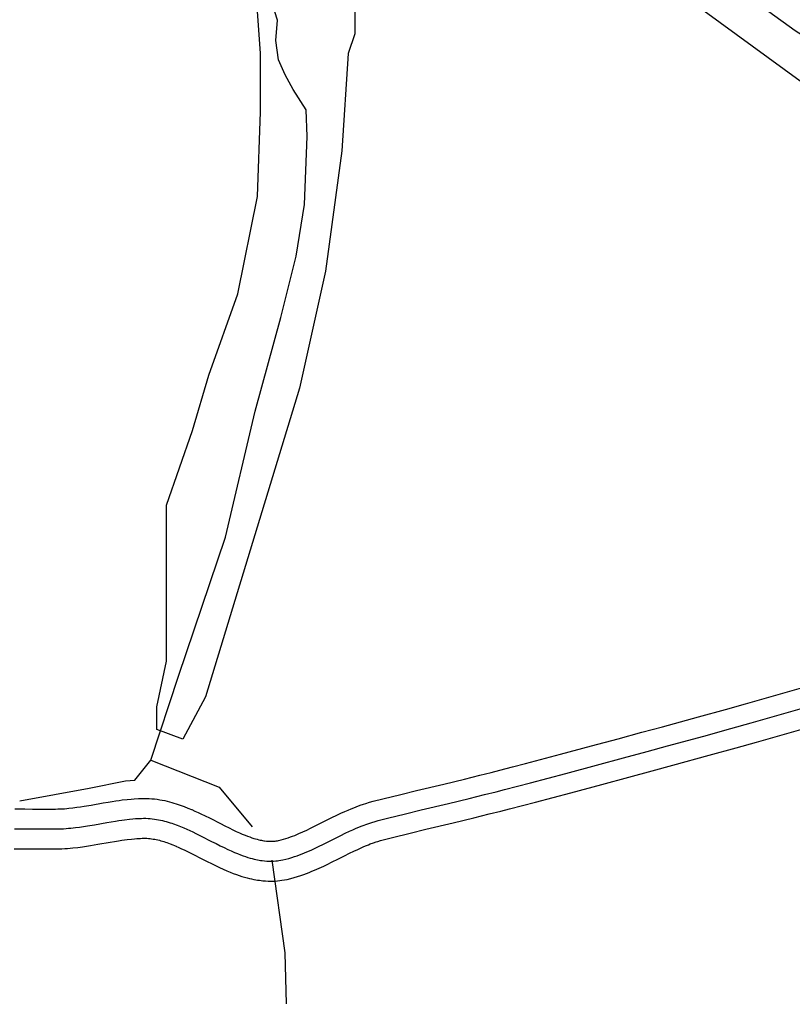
# Model space of a CAD drawing. Extents: x 3161615 to 3199515, y 867541 to 892976.
# Drawn here: x 3169984 to 3170567, y 873657 to 874393 of the extents above; entities that cross this region are included whole.
import ezdxf

# ---------------------------------------------------------------- set-up
doc = ezdxf.new("R2010")
doc.units = 0
for name, color, linetype in [('V-ROAD-CNTR', 7, 'Continuous'), ('V-SITE-VEGE', 7, 'Continuous'), ('V-TOPO-SHOR', 7, 'Continuous')]:
    doc.layers.add(name, color=color, linetype=linetype)

msp = doc.modelspace()

# ---------------------------------------------------------------- linework, layer by layer
at = {"layer": 'V-ROAD-CNTR'}
for points in [[(3170113.85, 873797.49), (3170116.33, 873796.41), (3170118.8, 873795.28), (3170121.18, 873794.17), (3170123.47, 873793.06), (3170127.77, 873790.93), (3170135.6, 873786.95), (3170138.94, 873785.25), (3170142.01, 873783.72), (3170144.83, 873782.34), (3170147.43, 873781.11), (3170149.82, 873780.02), (3170152.02, 873779.06), (3170154.05, 873778.22), (3170155.91, 873777.49), (3170157.63, 873776.85), (3170159.22, 873776.31), (3170160.67, 873775.84), (3170162.01, 873775.44), (3170163.25, 873775.1), (3170164.38, 873774.81), (3170165.43, 873774.57), (3170166.39, 873774.37), (3170167.3, 873774.2), (3170168.12, 873774.06), (3170168.81, 873773.96), (3170170.3, 873773.79), (3170171.5, 873773.69), (3170172.53, 873773.65), (3170173.42, 873773.63), (3170174.18, 873773.64), (3170174.77, 873773.66), (3170176.02, 873773.74), (3170176.87, 873773.83), (3170177.42, 873773.91), (3170178.41, 873774.07), (3170179.38, 873774.26), (3170181.2, 873774.7), (3170183.01, 873775.18), (3170184.78, 873775.71), (3170186.51, 873776.26), (3170188.21, 873776.85), (3170189.87, 873777.46), (3170191.5, 873778.09), (3170193.08, 873778.73), (3170194.6, 873779.37), (3170197.7, 873780.73), (3170200.6, 873782.07), (3170203.37, 873783.39), (3170205.98, 873784.67), (3170211.04, 873787.2), (3170215.54, 873789.46), (3170219.56, 873791.47), (3170223.16, 873793.22), (3170226.37, 873794.74), (3170229.23, 873796.05), (3170231.77, 873797.16), (3170234.02, 873798.11), (3170236.01, 873798.92), (3170237.83, 873799.63), (3170240.91, 873800.77), (3170243.31, 873801.59), (3170245.18, 873802.2), (3170247.92, 873803.02), (3170250.64, 873803.75), (3170257.92, 873805.59), (3170271.4, 873808.92), (3170283.21, 873811.8), (3170303.87, 873816.77), (3170319.35, 873820.5), (3170330.92, 873823.33), (3170339.58, 873825.47), (3170346.05, 873827.1), (3170355.74, 873829.58), (3170365.41, 873832.13), (3170391.91, 873839.2), (3170415.11, 873845.42), (3170435.39, 873850.89), (3170453.13, 873855.7), (3170468.64, 873859.92), (3170495.78, 873867.37), (3170516.12, 873873), (3170531.36, 873877.26), (3170554.21, 873883.7), (3170577.04, 873890.22)], [(3170107.84, 873783.75), (3170110.21, 873782.71), (3170112.51, 873781.67), (3170114.73, 873780.62), (3170116.88, 873779.59), (3170121.04, 873777.53), (3170128.8, 873773.58), (3170132.19, 873771.86), (3170135.36, 873770.27), (3170138.33, 873768.82), (3170141.11, 873767.51), (3170143.71, 873766.32), (3170146.15, 873765.26), (3170148.44, 873764.31), (3170150.58, 873763.47), (3170152.58, 873762.73), (3170154.46, 873762.08), (3170156.22, 873761.51), (3170157.87, 873761.02), (3170159.42, 873760.59), (3170160.87, 873760.23), (3170162.23, 873759.91), (3170163.5, 873759.65), (3170164.7, 873759.43), (3170165.81, 873759.24), (3170166.86, 873759.09), (3170168.83, 873758.86), (3170170.55, 873758.72), (3170172.06, 873758.65), (3170173.37, 873758.63), (3170174.53, 873758.64), (3170175.54, 873758.68), (3170177.3, 873758.8), (3170178.63, 873758.93), (3170179.62, 873759.07), (3170181.11, 873759.31), (3170182.6, 873759.61), (3170184.88, 873760.15), (3170187.09, 873760.75), (3170189.21, 873761.38), (3170191.27, 873762.04), (3170193.25, 873762.72), (3170195.16, 873763.43), (3170197.01, 873764.14), (3170198.8, 873764.86), (3170200.52, 873765.59), (3170203.86, 873767.05), (3170206.98, 873768.49), (3170209.9, 873769.89), (3170212.64, 873771.23), (3170217.76, 873773.79), (3170222.26, 873776.05), (3170226.19, 873778.02), (3170229.65, 873779.7), (3170232.69, 873781.14), (3170235.36, 873782.36), (3170237.7, 873783.39), (3170239.76, 873784.25), (3170241.57, 873784.99), (3170243.16, 873785.61), (3170245.95, 873786.64), (3170248.05, 873787.36), (3170249.64, 873787.87), (3170252.02, 873788.59), (3170254.43, 873789.24), (3170261.56, 873791.04), (3170274.97, 873794.36), (3170286.74, 873797.22), (3170307.39, 873802.19), (3170322.89, 873805.92), (3170334.51, 873808.76), (3170343.22, 873810.92), (3170349.74, 873812.56), (3170359.51, 873815.06), (3170369.25, 873817.63), (3170395.79, 873824.71), (3170419, 873830.94), (3170439.31, 873836.41), (3170457.06, 873841.22), (3170472.6, 873845.45), (3170499.77, 873852.91), (3170520.14, 873858.55), (3170535.41, 873862.82), (3170558.3, 873869.27), (3170581.18, 873875.8)], [(3170101.82, 873770.01), (3170104.1, 873769.01), (3170106.21, 873768.05), (3170108.29, 873767.08), (3170110.29, 873766.11), (3170114.31, 873764.12), (3170122, 873760.21), (3170125.44, 873758.46), (3170128.71, 873756.82), (3170131.83, 873755.3), (3170134.79, 873753.9), (3170137.6, 873752.62), (3170140.28, 873751.45), (3170142.82, 873750.4), (3170145.24, 873749.45), (3170147.53, 873748.6), (3170149.71, 873747.85), (3170151.77, 873747.18), (3170153.73, 873746.6), (3170155.59, 873746.09), (3170157.35, 873745.64), (3170159.03, 873745.26), (3170160.61, 873744.93), (3170162.09, 873744.65), (3170163.51, 873744.42), (3170164.92, 873744.21), (3170167.36, 873743.93), (3170169.6, 873743.75), (3170171.58, 873743.66), (3170173.33, 873743.63), (3170174.87, 873743.65), (3170176.3, 873743.7), (3170178.58, 873743.85), (3170180.38, 873744.04), (3170181.81, 873744.22), (3170183.81, 873744.55), (3170185.82, 873744.96), (3170188.56, 873745.61), (3170191.17, 873746.31), (3170193.65, 873747.04), (3170196.02, 873747.81), (3170198.29, 873748.59), (3170200.45, 873749.39), (3170202.52, 873750.19), (3170204.51, 873750.99), (3170206.44, 873751.8), (3170210.02, 873753.38), (3170213.36, 873754.91), (3170216.43, 873756.39), (3170219.29, 873757.78), (3170224.49, 873760.38), (3170228.97, 873762.64), (3170232.83, 873764.56), (3170236.14, 873766.18), (3170239.01, 873767.53), (3170241.49, 873768.67), (3170243.64, 873769.61), (3170245.5, 873770.4), (3170247.12, 873771.06), (3170248.48, 873771.59), (3170250.98, 873772.51), (3170252.79, 873773.13), (3170254.09, 873773.55), (3170256.13, 873774.16), (3170258.21, 873774.72), (3170265.19, 873776.48), (3170278.54, 873779.79), (3170290.27, 873782.64), (3170310.9, 873787.6), (3170326.43, 873791.35), (3170338.09, 873794.2), (3170346.85, 873796.37), (3170353.43, 873798.02), (3170363.28, 873800.55), (3170373.1, 873803.13), (3170399.67, 873810.22), (3170422.9, 873816.45), (3170443.22, 873821.93), (3170461, 873826.75), (3170476.55, 873830.98), (3170503.76, 873838.45), (3170524.16, 873844.1), (3170539.46, 873848.38), (3170562.4, 873854.84), (3170585.33, 873861.38)], [(3169980.55, 873798.04), (3169988.2, 873797.95), (3169993.93, 873797.92), (3170002.58, 873797.9), (3170011.18, 873797.91), (3170013.02, 873797.94), (3170014.74, 873797.99), (3170016.43, 873798.08), (3170018.08, 873798.19), (3170019.7, 873798.32), (3170021.24, 873798.46), (3170024.39, 873798.82), (3170027.35, 873799.21), (3170030.17, 873799.62), (3170032.83, 873800.04), (3170037.99, 873800.91), (3170047.24, 873802.54), (3170050.81, 873803.15), (3170053.98, 873803.66), (3170056.78, 873804.09), (3170059.27, 873804.44), (3170061.5, 873804.74), (3170065.33, 873805.18), (3170068.29, 873805.45), (3170070.57, 873805.63), (3170073.89, 873805.81), (3170075.65, 873805.87), (3170077.44, 873805.91), (3170079.57, 873805.91), (3170081.72, 873805.83), (3170083.82, 873805.68), (3170085.86, 873805.48), (3170087.86, 873805.23), (3170089.8, 873804.93), (3170091.69, 873804.6), (3170093.53, 873804.22), (3170095.33, 873803.81), (3170097.07, 873803.37), (3170098.78, 873802.91), (3170100.44, 873802.43), (3170102.06, 873801.93), (3170103.64, 873801.42), (3170105.22, 873800.87), (3170108.16, 873799.8), (3170111.01, 873798.68), (3170113.61, 873797.6)], [(3169980.33, 873783.05), (3169988.07, 873782.96), (3169993.87, 873782.92), (3170002.57, 873782.9), (3170011.28, 873782.91), (3170013.35, 873782.94), (3170015.36, 873783), (3170017.3, 873783.1), (3170019.19, 873783.23), (3170021.01, 873783.38), (3170022.78, 873783.54), (3170026.2, 873783.93), (3170029.42, 873784.35), (3170032.43, 873784.79), (3170035.25, 873785.24), (3170040.54, 873786.13), (3170049.8, 873787.76), (3170053.27, 873788.35), (3170056.31, 873788.84), (3170058.97, 873789.25), (3170061.29, 873789.58), (3170063.33, 873789.85), (3170066.89, 873790.26), (3170069.56, 873790.51), (3170071.56, 873790.66), (3170074.57, 873790.83), (3170076.07, 873790.88), (3170077.57, 873790.91), (3170079.27, 873790.91), (3170080.94, 873790.85), (3170082.58, 873790.73), (3170084.19, 873790.58), (3170085.78, 873790.38), (3170087.33, 873790.14), (3170088.86, 873789.86), (3170090.37, 873789.55), (3170091.85, 873789.22), (3170093.3, 873788.86), (3170094.73, 873788.47), (3170096.14, 873788.06), (3170097.52, 873787.64), (3170098.88, 873787.19), (3170100.22, 873786.73), (3170102.84, 873785.77), (3170105.38, 873784.78), (3170107.84, 873783.75)], [(3169980.1, 873768.05), (3169987.93, 873767.96), (3169993.81, 873767.92), (3170002.57, 873767.9), (3170011.38, 873767.91), (3170013.68, 873767.94), (3170015.98, 873768.02), (3170018.18, 873768.13), (3170020.29, 873768.27), (3170022.33, 873768.43), (3170024.32, 873768.62), (3170028.02, 873769.04), (3170031.48, 873769.49), (3170034.68, 873769.96), (3170037.67, 873770.43), (3170043.09, 873771.35), (3170052.36, 873772.98), (3170055.73, 873773.55), (3170058.64, 873774.03), (3170061.15, 873774.41), (3170063.32, 873774.72), (3170065.16, 873774.96), (3170068.45, 873775.34), (3170070.83, 873775.56), (3170072.55, 873775.69), (3170075.25, 873775.84), (3170076.49, 873775.89), (3170077.71, 873775.91), (3170078.97, 873775.91), (3170080.16, 873775.86), (3170081.34, 873775.78), (3170082.52, 873775.67), (3170083.69, 873775.52), (3170084.87, 873775.34), (3170086.04, 873775.13), (3170087.2, 873774.89), (3170088.37, 873774.63), (3170089.53, 873774.34), (3170090.69, 873774.02), (3170091.84, 873773.69), (3170092.98, 873773.34), (3170094.12, 873772.97), (3170095.21, 873772.59), (3170097.52, 873771.75), (3170099.75, 873770.87), (3170102.07, 873769.91)]]:
    msp.add_lwpolyline(points, dxfattribs=at)
msp.add_spline([(3172574.92, 872991.44), (3172391.29, 873136.44), (3172185.85, 873299.12), (3171983.68, 873455), (3171834.37, 873577.17), (3171683.77, 873697.05), (3171489.8, 873827.42), (3171191.14, 874027.44), (3170949.21, 874188.76), (3170747.69, 874329.41), (3170544.9, 874457.88), (3170452.37, 874517.43), (3170371.2, 874575.73), (3170275.05, 874638.4), (3170158.15, 874722.26), (3170073.02, 874793.77), (3169971.25, 874879.64), (3169872.07, 874978.89), (3169730.11, 875110.25), (3169559.68, 875281.57), (3169371.97, 875459.64), (3169221.29, 875604.54), (3169089.03, 875738.61), (3168983.58, 875846.57), (3168900.32, 875956.85), (3168809.82, 876073.37), (3168702.88, 876235.13), (3168574.35, 876446.73), (3168384.12, 876773.24)], degree=3, dxfattribs=at)
at = {"layer": 'V-SITE-VEGE'}
for points in [[(3170236.79, 874469.96), (3170236.79, 874381.82), (3170231.9, 874367.13), (3170227, 874293.68), (3170214.77, 874203.09), (3170195.2, 874114.95), (3170124.25, 873882.36), (3170107.12, 873850.53), (3170087.55, 873857.87), (3170087.55, 873875.01), (3170094.89, 873909.29), (3170094.89, 874026.81), (3170114.46, 874083.12), (3170126.69, 874124.74), (3170148.71, 874185.95), (3170163.39, 874259.4), (3170165.84, 874323.06), (3170165.84, 874367.13), (3170163.39, 874398.96)], [(3170819.07, 874166.36), (3170412.94, 874462.61)]]:
    msp.add_lwpolyline(points, dxfattribs=at)
at = {"layer": 'V-TOPO-SHOR'}
for points in [[(3171946, 872990.34), (3172096.38, 873222.47), (3172107.02, 873247.1), (3172110.61, 873269.99), (3172107.12, 873284.09), (3172101.87, 873296.44), (3172089.58, 873310.57), (3172072.02, 873329.99), (3172045.66, 873354.73), (3171919.1, 873457.26), (3171565.74, 873722.48), (3171259.8, 873934.73), (3170885.26, 874184.15), (3170568.71, 874384.1), (3170294.44, 874582.16), (3170266.31, 874603.38), (3170236.23, 874601.1)], [(3169984.41, 873803.99), (3170036.66, 873813.57), (3170063.91, 873819.24), (3170071.05, 873819.65), (3170083.17, 873834.77), (3170103.99, 873898.03), (3170139.28, 874002.73), (3170161.59, 874097.67), (3170181.11, 874168.08), (3170192.48, 874214.43), (3170198.91, 874253.22), (3170200.93, 874304.53), (3170200.14, 874324.61), (3170190.39, 874339.83), (3170184.2, 874351.01), (3170179.34, 874362.19), (3170177.18, 874376.93), (3170178.59, 874392.09), (3170171.99, 874412.65)], [(3170083.17, 873834.77), (3170134.6, 873814.41), (3170159.45, 873784.43)], [(3170174.33, 873759.46), (3170184.11, 873689.64), (3170193.13, 873345.64), (3170192.51, 873121.32), (3170182.41, 873076.48), (3170047.94, 873121.71), (3169764.08, 873227.19)]]:
    msp.add_lwpolyline(points, dxfattribs=at)

doc.saveas('drawing.dxf')
